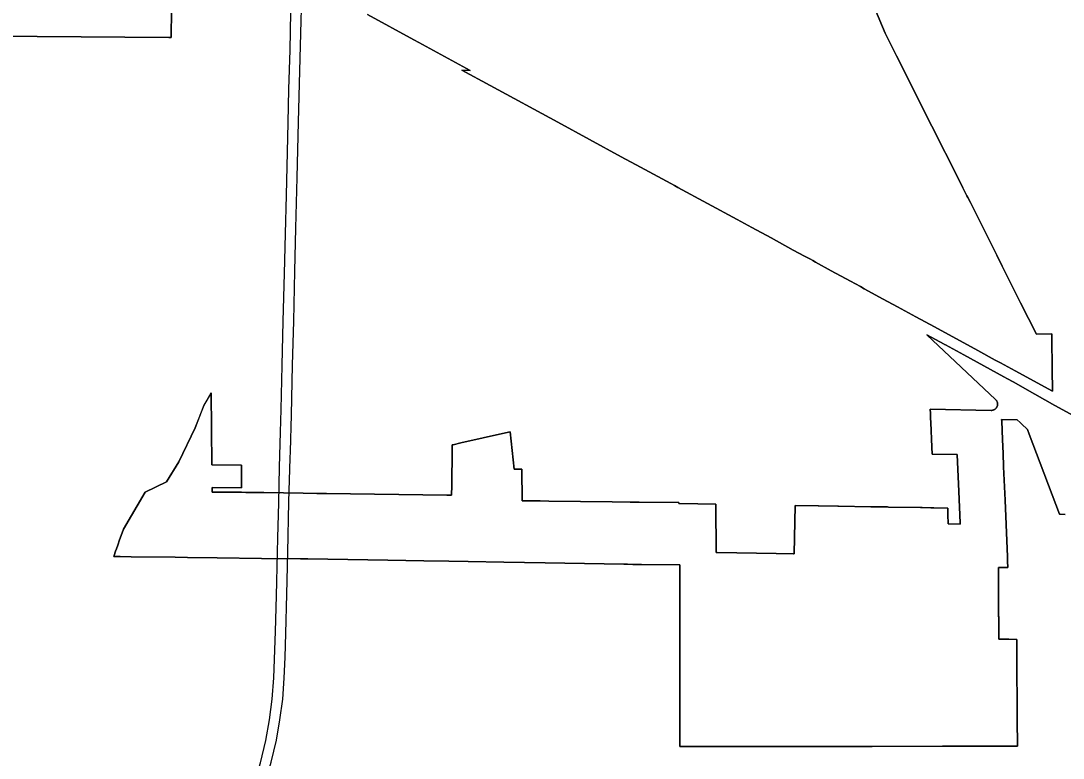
# Model space of a CAD drawing. Extents: x 0 to 34, y 0 to 22.
# Drawn here: x 4.8789 to 4.9721, y 15.2543 to 15.3202 of the extents above; entities that cross this region are included whole.
import ezdxf

# ---------------------------------------------------------------- set-up
doc = ezdxf.new("R2010")
doc.units = 0
doc.layers.add('GM_X_Corporation', color=7, linetype='Continuous')
doc.layers.add('GM_X_State_Route', color=7, linetype='Continuous')

msp = doc.modelspace()

# ---------------------------------------------------------------- linework, layer by layer
at = {"layer": 'GM_X_Corporation'}
for points in [[(4.8685646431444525, 15.318928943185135), (4.892134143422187, 15.318742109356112), (4.892328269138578, 15.318740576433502), (4.892439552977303, 15.328772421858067)], [(4.892439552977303, 15.328772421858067), (4.892328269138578, 15.318740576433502), (4.892134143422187, 15.318742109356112), (4.8685646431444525, 15.318928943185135)], [(4.909885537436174, 15.32078980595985), (4.914009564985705, 15.318534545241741), (4.914460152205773, 15.318290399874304), (4.919065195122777, 15.315795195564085), (4.918314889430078, 15.315815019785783), (4.9208529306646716, 15.314444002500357), (4.926893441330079, 15.311180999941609), (4.932564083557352, 15.308072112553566), (4.934278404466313, 15.307145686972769), (4.936990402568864, 15.305685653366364), (4.937329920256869, 15.305502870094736), (4.937630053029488, 15.30534129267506), (4.942923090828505, 15.30246643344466), (4.943242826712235, 15.302292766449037), (4.944231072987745, 15.30175601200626), (4.945957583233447, 15.300818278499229), (4.94794408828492, 15.299739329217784), (4.948936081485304, 15.299200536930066), (4.949469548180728, 15.298910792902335), (4.94968047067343, 15.298796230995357), (4.949944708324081, 15.29865271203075), (4.951345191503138, 15.297892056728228), (4.953055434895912, 15.296955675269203), (4.953946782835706, 15.296467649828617), (4.954282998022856, 15.296283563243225), (4.955978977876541, 15.295354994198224), (4.957262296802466, 15.294656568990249), (4.958897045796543, 15.29376688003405), (4.958899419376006, 15.293765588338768), (4.960565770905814, 15.292858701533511), (4.9644296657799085, 15.290755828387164), (4.966005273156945, 15.289898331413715), (4.966477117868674, 15.289641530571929), (4.967783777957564, 15.288930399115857), (4.971106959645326, 15.287117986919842), (4.9711021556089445, 15.28755884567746), (4.97109044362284, 15.288633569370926), (4.971087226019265, 15.288928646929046), (4.9710532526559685, 15.292046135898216), (4.971051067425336, 15.292246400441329), (4.9696756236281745, 15.292212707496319), (4.9682672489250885, 15.295018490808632), (4.9679644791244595, 15.295621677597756), (4.967433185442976, 15.29668012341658), (4.966619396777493, 15.298301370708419), (4.9661259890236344, 15.29928433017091), (4.963771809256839, 15.303974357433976), (4.963546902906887, 15.304422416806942), (4.963463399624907, 15.304588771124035), (4.963323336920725, 15.30486780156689), (4.963103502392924, 15.305305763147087), (4.962731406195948, 15.306047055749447), (4.960339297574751, 15.310812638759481), (4.957178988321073, 15.317108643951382), (4.9561697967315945, 15.319119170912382), (4.954180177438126, 15.323817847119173)], [(4.954180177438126, 15.323817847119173), (4.9561697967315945, 15.319119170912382), (4.957178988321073, 15.317108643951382), (4.960339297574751, 15.310812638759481), (4.962731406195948, 15.306047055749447), (4.963103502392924, 15.305305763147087), (4.963323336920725, 15.30486780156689), (4.963463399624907, 15.304588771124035), (4.963546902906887, 15.304422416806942), (4.963771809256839, 15.303974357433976), (4.9661259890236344, 15.29928433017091), (4.966619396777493, 15.298301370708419), (4.967433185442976, 15.29668012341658), (4.9679644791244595, 15.295621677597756), (4.9682672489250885, 15.295018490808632), (4.9696756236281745, 15.292212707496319), (4.971051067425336, 15.292246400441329), (4.9710532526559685, 15.292046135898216), (4.971087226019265, 15.288928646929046), (4.97109044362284, 15.288633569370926), (4.971101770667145, 15.287593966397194), (4.971106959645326, 15.287117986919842), (4.967783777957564, 15.288930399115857), (4.966477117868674, 15.289641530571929), (4.966005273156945, 15.289898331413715), (4.9644296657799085, 15.290755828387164), (4.960565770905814, 15.292858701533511), (4.958899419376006, 15.293765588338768), (4.958897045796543, 15.29376688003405), (4.957262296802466, 15.294656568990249), (4.955978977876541, 15.295354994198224), (4.954282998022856, 15.296283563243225), (4.953946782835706, 15.296467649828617), (4.953055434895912, 15.296955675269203), (4.951345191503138, 15.297892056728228), (4.949944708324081, 15.29865271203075), (4.94968047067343, 15.298796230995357), (4.949469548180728, 15.298910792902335), (4.948936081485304, 15.299200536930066), (4.94794408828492, 15.299739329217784), (4.945957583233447, 15.300818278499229), (4.944231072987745, 15.30175601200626), (4.943242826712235, 15.302292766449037), (4.942923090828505, 15.30246643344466), (4.937630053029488, 15.30534129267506), (4.937329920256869, 15.305502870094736), (4.936990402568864, 15.305685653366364), (4.934278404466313, 15.307145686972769), (4.932564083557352, 15.308072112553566), (4.926893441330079, 15.311180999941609), (4.9208529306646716, 15.314444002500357), (4.918314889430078, 15.315815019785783), (4.919065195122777, 15.315795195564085), (4.914460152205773, 15.318290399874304), (4.914009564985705, 15.318534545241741), (4.909885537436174, 15.32078980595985)], [(4.975082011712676, 15.28377164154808), (4.972040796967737, 15.285461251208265), (4.971337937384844, 15.285853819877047), (4.968648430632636, 15.287363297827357), (4.9678766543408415, 15.287798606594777), (4.967602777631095, 15.287948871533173), (4.967081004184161, 15.288235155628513), (4.966754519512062, 15.288414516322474), (4.963197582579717, 15.290368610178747), (4.961540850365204, 15.291270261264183), (4.9614762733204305, 15.29130541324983), (4.96142850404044, 15.291331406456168), (4.959894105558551, 15.29216647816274), (4.966035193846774, 15.286378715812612), (4.966062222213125, 15.286351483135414), (4.966087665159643, 15.28632205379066), (4.966106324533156, 15.286297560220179), (4.966123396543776, 15.286272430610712), (4.966138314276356, 15.286247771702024), (4.966153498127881, 15.286219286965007), (4.96616943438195, 15.286184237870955), (4.966182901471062, 15.286148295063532), (4.966195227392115, 15.286106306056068), (4.966203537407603, 15.28606756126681), (4.966208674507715, 15.286032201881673), (4.96621152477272, 15.28599738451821), (4.966212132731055, 15.285958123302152), (4.9662098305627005, 15.285917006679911), (4.966203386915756, 15.285869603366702), (4.966193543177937, 15.285825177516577), (4.9661800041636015, 15.285781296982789), (4.96616768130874, 15.285749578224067), (4.966153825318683, 15.285719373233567), (4.966138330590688, 15.285690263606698), (4.966124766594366, 15.285667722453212), (4.96610914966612, 15.285644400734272), (4.966089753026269, 15.285618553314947), (4.966068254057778, 15.285593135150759), (4.96605096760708, 15.285574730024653), (4.966030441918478, 15.28555486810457), (4.966006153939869, 15.285533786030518), (4.965981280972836, 15.285514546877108), (4.965949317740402, 15.285492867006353), (4.965916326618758, 15.285473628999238), (4.965884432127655, 15.285457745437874), (4.965849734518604, 15.28544319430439), (4.965816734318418, 15.285431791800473), (4.96578265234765, 15.28542235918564), (4.965747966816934, 15.28541506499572), (4.965707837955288, 15.285409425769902), (4.965668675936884, 15.285406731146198), (4.9656391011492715, 15.285406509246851), (4.960184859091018, 15.285508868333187), (4.9602014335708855, 15.285117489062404), (4.960218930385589, 15.284704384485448), (4.960235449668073, 15.284314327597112), (4.960328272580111, 15.282122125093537), (4.960354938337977, 15.281492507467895), (4.9626049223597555, 15.281450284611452), (4.962744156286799, 15.278162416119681), (4.962862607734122, 15.27536535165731), (4.962867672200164, 15.275245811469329), (4.961797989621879, 15.275256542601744), (4.9617939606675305, 15.2753744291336), (4.961773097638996, 15.27598460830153), (4.961749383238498, 15.276678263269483), (4.960510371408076, 15.276699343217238), (4.960457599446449, 15.27670024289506), (4.960288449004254, 15.276703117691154), (4.96023259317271, 15.276704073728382), (4.959477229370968, 15.276716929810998), (4.959321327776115, 15.27671958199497), (4.956467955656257, 15.27676814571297), (4.956356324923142, 15.276770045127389), (4.955577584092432, 15.276783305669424), (4.955475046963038, 15.276785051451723), (4.954979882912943, 15.276793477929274), (4.954880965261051, 15.276795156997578), (4.9519910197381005, 15.27684433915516), (4.951933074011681, 15.276845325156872), (4.950197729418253, 15.27687485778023), (4.950164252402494, 15.276875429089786), (4.9481084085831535, 15.276910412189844), (4.94802470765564, 15.27258724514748), (4.947973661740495, 15.272588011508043), (4.946404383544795, 15.272611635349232), (4.941136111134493, 15.272690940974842), (4.941041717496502, 15.272692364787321), (4.941008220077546, 15.276973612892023), (4.9410077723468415, 15.277031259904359), (4.939400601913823, 15.277058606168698), (4.937741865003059, 15.277086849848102), (4.937716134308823, 15.277087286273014), (4.937715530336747, 15.277165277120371), (4.934156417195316, 15.277206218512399), (4.933352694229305, 15.27721545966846), (4.931744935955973, 15.277233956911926), (4.92892281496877, 15.277266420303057), (4.926097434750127, 15.277298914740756), (4.92531389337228, 15.277307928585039), (4.923706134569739, 15.277326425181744), (4.9236710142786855, 15.280139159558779), (4.922988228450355, 15.280162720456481), (4.92264010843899, 15.28348794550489), (4.922218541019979, 15.283392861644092), (4.918223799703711, 15.282491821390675), (4.917544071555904, 15.282338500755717), (4.917457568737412, 15.28231939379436), (4.91745156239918, 15.281867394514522), (4.917409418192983, 15.278696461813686), (4.917397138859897, 15.277812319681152), (4.9169788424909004, 15.277818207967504), (4.906216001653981, 15.277969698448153), (4.905346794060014, 15.277981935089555), (4.904130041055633, 15.277998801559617), (4.900628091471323, 15.278050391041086), (4.8990065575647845, 15.278073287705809), (4.898604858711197, 15.278084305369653), (4.895997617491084, 15.27810397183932), (4.8959975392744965, 15.278111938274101), (4.895993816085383, 15.278474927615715), (4.8959935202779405, 15.278505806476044), (4.8986079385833, 15.27848608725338), (4.898623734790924, 15.280466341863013), (4.8986239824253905, 15.280497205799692), (4.895970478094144, 15.280526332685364), (4.895909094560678, 15.286962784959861), (4.895263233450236, 15.28587188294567), (4.895259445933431, 15.28586548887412), (4.894463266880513, 15.283834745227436), (4.893012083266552, 15.280813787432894), (4.891900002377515, 15.27902191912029), (4.890020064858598, 15.278087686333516), (4.888063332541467, 15.274777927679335), (4.887696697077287, 15.273753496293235), (4.887581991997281, 15.27343299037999), (4.887409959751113, 15.2729522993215), (4.887390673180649, 15.272898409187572), (4.887192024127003, 15.27234334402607), (4.887769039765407, 15.272336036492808), (4.8887418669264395, 15.272323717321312), (4.892688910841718, 15.27227372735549), (4.893789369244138, 15.272259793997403), (4.896448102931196, 15.272226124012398), (4.900410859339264, 15.272175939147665), (4.90388210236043, 15.272133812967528), (4.904370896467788, 15.27212642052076), (4.904540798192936, 15.27212385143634), (4.911698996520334, 15.272015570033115), (4.914907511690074, 15.271967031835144), (4.917163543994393, 15.271933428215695), (4.918882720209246, 15.271902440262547), (4.922062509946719, 15.271849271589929), (4.923910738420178, 15.271815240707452), (4.92575895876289, 15.271781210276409), (4.932808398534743, 15.271651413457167), (4.932872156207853, 15.271650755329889), (4.933126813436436, 15.27164812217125), (4.933602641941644, 15.271643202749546), (4.934379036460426, 15.271635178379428), (4.937794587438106, 15.27159986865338), (4.937799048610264, 15.267615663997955), (4.937799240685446, 15.267449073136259), (4.93780238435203, 15.264638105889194), (4.937804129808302, 15.263081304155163), (4.937805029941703, 15.26227751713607), (4.937806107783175, 15.261316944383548), (4.937807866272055, 15.25974216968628), (4.937807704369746, 15.25970249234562), (4.937801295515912, 15.258148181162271), (4.93778982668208, 15.255366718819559), (4.939278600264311, 15.255367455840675), (4.940829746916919, 15.255368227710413), (4.94238539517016, 15.255368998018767), (4.943945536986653, 15.25536977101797), (4.944920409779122, 15.255370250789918), (4.945510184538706, 15.255370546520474), (4.945822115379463, 15.255370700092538), (4.946547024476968, 15.25537106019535), (4.9470793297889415, 15.25537132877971), (4.947618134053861, 15.25537159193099), (4.948653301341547, 15.255372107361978), (4.95023193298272, 15.255372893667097), (4.951814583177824, 15.25537368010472), (4.953389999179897, 15.255374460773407), (4.954982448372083, 15.255375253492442), (4.961284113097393, 15.255378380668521), (4.9613956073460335, 15.255378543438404), (4.96160559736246, 15.255378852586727), (4.966224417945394, 15.255390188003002), (4.967980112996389, 15.255394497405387), (4.967973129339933, 15.256429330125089), (4.9679708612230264, 15.256765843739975), (4.967951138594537, 15.259689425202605), (4.967937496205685, 15.261711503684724), (4.96793144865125, 15.262607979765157), (4.96793095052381, 15.262681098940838), (4.967927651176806, 15.263170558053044), (4.967927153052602, 15.263243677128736), (4.967916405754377, 15.264836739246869), (4.967916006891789, 15.264936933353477), (4.9672146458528, 15.264942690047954), (4.9663086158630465, 15.264950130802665), (4.966308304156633, 15.26504168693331), (4.966304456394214, 15.266165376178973), (4.966304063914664, 15.26627894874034), (4.966299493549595, 15.26761221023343), (4.966299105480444, 15.267725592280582), (4.966296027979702, 15.26862323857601), (4.966295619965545, 15.268741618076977), (4.966287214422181, 15.271195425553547), (4.9662856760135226, 15.271356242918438), (4.967040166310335, 15.271349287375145), (4.9671259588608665, 15.271348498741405), (4.967100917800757, 15.27194141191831), (4.967085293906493, 15.272311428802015), (4.966963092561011, 15.27520472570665), (4.966871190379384, 15.2773808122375), (4.9667448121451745, 15.280373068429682), (4.9667371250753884, 15.280555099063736), (4.9667025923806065, 15.281372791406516), (4.966694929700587, 15.28155419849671), (4.966642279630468, 15.28280091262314), (4.966572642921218, 15.284449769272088), (4.966566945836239, 15.284584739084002), (4.9679702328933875, 15.284558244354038), (4.968233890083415, 15.284310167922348), (4.968357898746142, 15.28419348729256), (4.968873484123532, 15.283708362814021), (4.969031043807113, 15.283291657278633), (4.969357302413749, 15.282428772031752), (4.971742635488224, 15.276120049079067), (4.971813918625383, 15.276118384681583), (4.972262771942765, 15.276107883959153)], [(4.972262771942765, 15.276107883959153), (4.971813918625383, 15.276118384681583), (4.971742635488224, 15.276120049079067), (4.969357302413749, 15.282428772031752), (4.969031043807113, 15.283291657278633), (4.968873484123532, 15.283708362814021), (4.968357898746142, 15.28419348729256), (4.968233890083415, 15.284310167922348), (4.9679702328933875, 15.284558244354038), (4.966566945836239, 15.284584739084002), (4.966572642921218, 15.284449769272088), (4.966642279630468, 15.28280091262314), (4.966694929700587, 15.28155419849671), (4.9667025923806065, 15.281372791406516), (4.9667371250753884, 15.280555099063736), (4.9667448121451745, 15.280373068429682), (4.966871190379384, 15.2773808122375), (4.966963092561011, 15.27520472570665), (4.967085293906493, 15.272311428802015), (4.967100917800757, 15.27194141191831), (4.9671259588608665, 15.271348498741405), (4.967040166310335, 15.271349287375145), (4.9662856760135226, 15.271356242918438), (4.966287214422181, 15.271195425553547), (4.966295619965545, 15.268741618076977), (4.966299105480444, 15.267725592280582), (4.966304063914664, 15.26627894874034), (4.966308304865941, 15.26504110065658), (4.9663086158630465, 15.264950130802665), (4.9672146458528, 15.264942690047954), (4.967916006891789, 15.264936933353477), (4.967916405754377, 15.264836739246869), (4.967927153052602, 15.263243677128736), (4.967927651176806, 15.263170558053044), (4.96793095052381, 15.262681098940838), (4.96793144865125, 15.262607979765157), (4.967937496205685, 15.261711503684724), (4.967951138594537, 15.259689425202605), (4.9679708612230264, 15.256765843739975), (4.967973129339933, 15.256429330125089), (4.967980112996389, 15.255394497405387), (4.966224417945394, 15.255390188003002), (4.96160559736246, 15.255378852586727), (4.9613956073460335, 15.255378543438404), (4.961284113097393, 15.255378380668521), (4.954982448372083, 15.255375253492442), (4.953389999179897, 15.255374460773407), (4.951814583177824, 15.25537368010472), (4.95023193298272, 15.255372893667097), (4.948653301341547, 15.255372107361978), (4.947618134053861, 15.25537159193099), (4.9470793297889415, 15.25537132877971), (4.946547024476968, 15.25537106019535), (4.945822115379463, 15.255370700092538), (4.945510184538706, 15.255370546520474), (4.944920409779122, 15.255370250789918), (4.943945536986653, 15.25536977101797), (4.94238539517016, 15.255368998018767), (4.940829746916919, 15.255368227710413), (4.939278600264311, 15.255367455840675), (4.93778982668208, 15.255366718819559), (4.937801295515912, 15.258148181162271), (4.937807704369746, 15.25970249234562), (4.937806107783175, 15.261316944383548), (4.937805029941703, 15.26227751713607), (4.937805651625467, 15.263081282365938), (4.93780238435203, 15.264638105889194), (4.937799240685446, 15.267449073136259), (4.937799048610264, 15.267615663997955), (4.937794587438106, 15.27159986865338), (4.934379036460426, 15.271635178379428), (4.933602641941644, 15.271643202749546), (4.933126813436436, 15.27164812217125), (4.932872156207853, 15.271650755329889), (4.932808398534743, 15.271651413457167), (4.92575895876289, 15.271781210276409), (4.923910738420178, 15.271815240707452), (4.922062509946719, 15.271849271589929), (4.918882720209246, 15.271902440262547), (4.917163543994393, 15.271933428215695), (4.914907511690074, 15.271967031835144), (4.911698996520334, 15.272015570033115), (4.904540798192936, 15.27212385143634), (4.904370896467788, 15.27212642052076), (4.90388210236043, 15.272133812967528), (4.900410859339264, 15.272175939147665), (4.896448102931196, 15.272226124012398), (4.893789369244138, 15.272259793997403), (4.892688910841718, 15.27227372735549), (4.8887418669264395, 15.272323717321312), (4.887769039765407, 15.272336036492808), (4.887192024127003, 15.27234334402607), (4.887390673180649, 15.272898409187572), (4.887410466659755, 15.272953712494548), (4.887581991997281, 15.27343299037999), (4.887696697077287, 15.273753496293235), (4.888063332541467, 15.274777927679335), (4.890020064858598, 15.278087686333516), (4.891900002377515, 15.27902191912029), (4.893012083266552, 15.280813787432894), (4.894470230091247, 15.283849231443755), (4.895266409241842, 15.285879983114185), (4.895909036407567, 15.286969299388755), (4.895970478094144, 15.280526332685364), (4.8986239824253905, 15.280497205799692), (4.898623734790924, 15.280466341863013), (4.8986079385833, 15.27848608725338), (4.8959935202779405, 15.278505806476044), (4.895993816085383, 15.278474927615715), (4.8959975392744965, 15.278111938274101), (4.895997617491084, 15.27810397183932), (4.898604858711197, 15.278084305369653), (4.8990065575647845, 15.278073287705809), (4.899010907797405, 15.278073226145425), (4.900624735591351, 15.278050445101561), (4.904130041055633, 15.277998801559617), (4.905346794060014, 15.277981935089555), (4.906216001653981, 15.277969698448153), (4.9169788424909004, 15.277818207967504), (4.917397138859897, 15.277812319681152), (4.917409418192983, 15.278696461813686), (4.91745156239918, 15.281867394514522), (4.917457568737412, 15.28231939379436), (4.917544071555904, 15.282338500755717), (4.918223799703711, 15.282491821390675), (4.922218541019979, 15.283392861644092), (4.92264010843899, 15.28348794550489), (4.922988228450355, 15.280162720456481), (4.9236710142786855, 15.280139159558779), (4.923706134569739, 15.277326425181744), (4.92531389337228, 15.277307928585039), (4.926097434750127, 15.277298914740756), (4.92892281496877, 15.277266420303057), (4.931744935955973, 15.277233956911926), (4.933352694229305, 15.27721545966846), (4.934156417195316, 15.277206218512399), (4.937715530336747, 15.277165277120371), (4.937716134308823, 15.277087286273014), (4.937741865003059, 15.277086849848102), (4.939400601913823, 15.277058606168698), (4.9410077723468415, 15.277031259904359), (4.941008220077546, 15.276973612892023), (4.941041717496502, 15.272692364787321), (4.941136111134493, 15.272690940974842), (4.946417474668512, 15.272611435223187), (4.947973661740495, 15.272588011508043), (4.94802470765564, 15.27258724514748), (4.9481084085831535, 15.276910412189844), (4.950164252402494, 15.276875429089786), (4.950197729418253, 15.27687485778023), (4.951933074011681, 15.276845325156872), (4.9519910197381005, 15.27684433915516), (4.954880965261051, 15.276795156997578), (4.954979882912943, 15.276793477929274), (4.955475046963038, 15.276785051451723), (4.955577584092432, 15.276783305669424), (4.956356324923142, 15.276770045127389), (4.956467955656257, 15.27676814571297), (4.959321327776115, 15.27671958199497), (4.959477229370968, 15.276716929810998), (4.96023259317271, 15.276704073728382), (4.960288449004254, 15.276703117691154), (4.960457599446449, 15.27670024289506), (4.960510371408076, 15.276699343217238), (4.961749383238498, 15.276678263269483), (4.961773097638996, 15.27598460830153), (4.9617939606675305, 15.2753744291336), (4.961797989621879, 15.275256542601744), (4.962867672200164, 15.275245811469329), (4.962862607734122, 15.27536535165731), (4.962744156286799, 15.278162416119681), (4.9626049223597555, 15.281450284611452), (4.960354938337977, 15.281492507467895), (4.960328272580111, 15.282122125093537), (4.960235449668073, 15.284314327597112), (4.960218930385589, 15.284704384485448), (4.9602014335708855, 15.285117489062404), (4.960184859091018, 15.285508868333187), (4.9656391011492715, 15.285406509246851), (4.965668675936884, 15.285406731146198), (4.965707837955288, 15.285409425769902), (4.965747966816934, 15.28541506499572), (4.96578265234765, 15.28542235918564), (4.965816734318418, 15.285431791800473), (4.965849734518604, 15.28544319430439), (4.965884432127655, 15.285457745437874), (4.965916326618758, 15.285473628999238), (4.965949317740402, 15.285492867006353), (4.965981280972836, 15.285514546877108), (4.966006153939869, 15.285533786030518), (4.966030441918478, 15.28555486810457), (4.96605096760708, 15.285574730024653), (4.966068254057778, 15.285593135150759), (4.966089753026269, 15.285618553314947), (4.96610914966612, 15.285644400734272), (4.966124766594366, 15.285667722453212), (4.966138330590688, 15.285690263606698), (4.966153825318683, 15.285719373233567), (4.96616768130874, 15.285749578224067), (4.9661800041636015, 15.285781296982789), (4.966193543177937, 15.285825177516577), (4.966203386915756, 15.285869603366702), (4.9662098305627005, 15.285917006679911), (4.966212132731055, 15.285958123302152), (4.96621152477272, 15.28599738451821), (4.966208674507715, 15.286032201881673), (4.966203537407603, 15.28606756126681), (4.966195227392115, 15.286106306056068), (4.966182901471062, 15.286148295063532), (4.96616943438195, 15.286184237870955), (4.966153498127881, 15.286219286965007), (4.966138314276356, 15.286247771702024), (4.966123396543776, 15.286272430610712), (4.966106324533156, 15.286297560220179), (4.966087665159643, 15.28632205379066), (4.966062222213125, 15.286351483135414), (4.966035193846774, 15.286378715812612), (4.959894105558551, 15.29216647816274), (4.96142850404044, 15.291331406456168), (4.9614762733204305, 15.29130541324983), (4.961540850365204, 15.291270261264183), (4.963197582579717, 15.290368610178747), (4.966754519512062, 15.288414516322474), (4.967081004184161, 15.288235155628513), (4.967602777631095, 15.287948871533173), (4.9678766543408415, 15.287798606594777), (4.968648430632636, 15.287363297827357), (4.971337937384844, 15.285853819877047), (4.972040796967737, 15.285461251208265), (4.975082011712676, 15.28377164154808)]]:
    msp.add_lwpolyline(points, dxfattribs=at)
at = {"layer": 'GM_X_State_Route'}
for points in [[(4.902969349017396, 15.281140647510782), (4.902986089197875, 15.281734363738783), (4.903079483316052, 15.285009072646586), (4.9031795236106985, 15.289457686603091), (4.903286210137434, 15.293366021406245), (4.903386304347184, 15.297854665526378), (4.903479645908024, 15.301702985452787), (4.9035930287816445, 15.306211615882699), (4.903719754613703, 15.311180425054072), (4.903833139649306, 15.315755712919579), (4.903946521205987, 15.320231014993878), (4.904032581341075, 15.323458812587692)], [(4.901842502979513, 15.272706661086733), (4.901876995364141, 15.274002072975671), (4.901945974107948, 15.277146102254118), (4.902026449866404, 15.280336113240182), (4.902101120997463, 15.283445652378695), (4.902152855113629, 15.285480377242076), (4.902256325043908, 15.2894291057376), (4.902354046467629, 15.293366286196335), (4.902451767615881, 15.297636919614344), (4.9025609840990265, 15.301183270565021), (4.902647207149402, 15.304631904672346), (4.902698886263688, 15.307218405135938), (4.902790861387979, 15.311121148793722), (4.902859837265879, 15.314121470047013), (4.902963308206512, 15.317610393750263), (4.903032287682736, 15.320990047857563)], [(4.902765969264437, 15.272695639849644), (4.902859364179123, 15.277239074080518), (4.902969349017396, 15.281140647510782)], [(4.878375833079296, 15.220448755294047), (4.881376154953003, 15.224449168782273), (4.883945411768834, 15.2278461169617), (4.886612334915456, 15.231363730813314), (4.888170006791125, 15.233415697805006), (4.890112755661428, 15.235961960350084), (4.892233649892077, 15.238778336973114), (4.89415915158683, 15.241341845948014), (4.8957858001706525, 15.24368691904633), (4.89692959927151, 15.2456239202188), (4.89781477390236, 15.24731379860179), (4.898538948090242, 15.248865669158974), (4.899136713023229, 15.250279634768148), (4.899757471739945, 15.25206143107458), (4.900309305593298, 15.253900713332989), (4.9007806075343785, 15.255912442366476), (4.901128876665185, 15.257748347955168), (4.901366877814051, 15.25958525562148), (4.901515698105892, 15.261489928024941), (4.901665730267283, 15.26563188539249), (4.9017347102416, 15.268839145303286), (4.901842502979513, 15.272706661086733)], [(4.902507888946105, 15.263348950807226), (4.90258592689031, 15.265473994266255), (4.902672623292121, 15.268988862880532), (4.902765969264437, 15.272695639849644)], [(4.877028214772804, 15.217139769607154), (4.8793558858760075, 15.220221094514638), (4.882457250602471, 15.224316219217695), (4.885138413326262, 15.227851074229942), (4.887866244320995, 15.231459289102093), (4.89020056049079, 15.234533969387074), (4.8933019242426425, 15.238629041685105), (4.895216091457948, 15.241223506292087), (4.896796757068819, 15.243564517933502), (4.897970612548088, 15.245558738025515), (4.898844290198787, 15.247279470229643), (4.89956461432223, 15.248886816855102), (4.900118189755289, 15.250274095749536), (4.900745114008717, 15.25210156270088), (4.901278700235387, 15.253955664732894), (4.901738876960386, 15.255929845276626), (4.902052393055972, 15.257737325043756), (4.902299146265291, 15.259598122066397), (4.9024392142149, 15.261478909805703), (4.902507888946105, 15.263348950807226)]]:
    msp.add_lwpolyline(points, dxfattribs=at)

doc.saveas('drawing.dxf')
